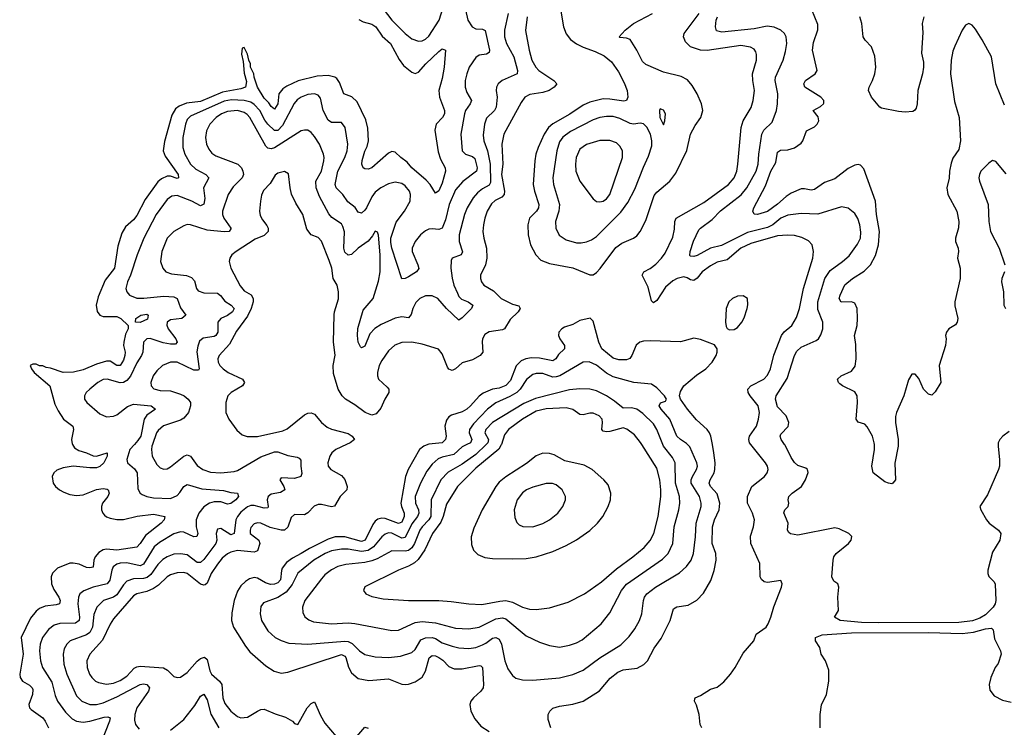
# Model space of a CAD drawing. Header units: inches. Extents: x 1834610 to 2027685, y 642842 to 774116.
# Tile 382 of 632: x 1980892 to 1986761, y 698314 to 702532. Entities that reach past the tile are written whole.
import ezdxf

# ---------------------------------------------------------------- set-up
doc = ezdxf.new("R2010")
doc.units = ezdxf.units.IN
doc.header["$MEASUREMENT"] = 0
doc.layers.add('B9689', color=7, linetype='Continuous')
doc.layers.add('B9780', color=7, linetype='Continuous')

msp = doc.modelspace()

# ---------------------------------------------------------------- linework, layer by layer
at = {"layer": 'B9689', "color": 5}
for points, elevation in [([(1981206.7, 700000), (1981219.1, 699979.1), (1981244.1, 699964.1), (1981290.4, 699950), (1981330, 699931.8), (1981350, 699930.9), (1981412.4, 699950), (1981413.7, 699930), (1981393, 699890), (1981370, 699868.4), (1981350, 699861), (1981310, 699860.2), (1981210, 699871), (1981150, 699861), (1981113.3, 699846.7), (1981094.9, 699830), (1981085.8, 699810), (1981090.2, 699770.2), (1981104.9, 699750), (1981129.3, 699729.3), (1981155.1, 699715.1), (1981190, 699701.8), (1981230, 699695.2), (1981270, 699700.2), (1981350, 699731.8), (1981390, 699737.7), (1981413.8, 699733.8), (1981419.5, 699730), (1981425, 699710), (1981417.5, 699690), (1981384.9, 699650), (1981379.1, 699630), (1981379.7, 699610), (1981386.5, 699590), (1981397.8, 699577.8), (1981408.7, 699568.7), (1981430, 699561.1), (1981470, 699553.4), (1981510, 699552.6), (1981592.6, 699572.6), (1981690, 699584.6), (1981756.3, 699570), (1981753.8, 699550), (1981735.6, 699530), (1981642.6, 699457.4), (1981610, 699408.7), (1981590, 699387.8), (1981470, 699370.7), (1981410, 699375.1), (1981390, 699371), (1981364.2, 699355.8), (1981341.3, 699330), (1981333.2, 699310), (1981330, 699268.6), (1981310, 699264.2), (1981290, 699266.4), (1981245.7, 699285.7), (1981210, 699293.3), (1981190, 699291.5), (1981117.6, 699262.4), (1981087, 699233), (1981078.4, 699210), (1981080.9, 699170), (1981095.8, 699135.8), (1981125.5, 699090), (1981132, 699070), (1981129.1, 699050.9), (1981110, 699043.2), (1981044.2, 699035.8), (1981010, 699021.5), (1980990, 699007), (1980955.5, 698964.5), (1980900.9, 698850), (1980911.6, 698750), (1980891.6, 698630), (1980894.5, 698610), (1980909, 698590), (1980950, 698564.7), (1980966.2, 698550), (1980970, 698539.1), (1980968.4, 698510), (1980946.2, 698450), (1980950.3, 698430), (1980959.3, 698419.3), (1981029, 698370), (1981043.9, 698350), (1981063.6, 698310)], 220), ([(1981575.7, 700000), (1981549, 699970), (1981531.1, 699911.1), (1981534, 699890), (1981575.3, 699855.3), (1981591.5, 699831.5), (1981595.4, 699735.4), (1981610.1, 699710.1), (1981622.1, 699702.1), (1981650.1, 699690.1), (1981690, 699681.9), (1981790, 699678.4), (1981830, 699695.8), (1981846.8, 699713.2), (1981870, 699750.2), (1981890, 699762.3), (1981976.5, 699736.5), (1982106.2, 699726.1), (1982150, 699714.4), (1982190.2, 699710.2), (1982196.2, 699690), (1982180.6, 699670), (1982150, 699648.8), (1982130, 699644.3), (1982090, 699657.8), (1982050, 699659), (1982023.2, 699650), (1981990, 699627.3), (1981960.1, 699590), (1981944, 699550), (1981943.3, 699510), (1981953.2, 699470), (1981947.8, 699452.3), (1981930, 699449.1), (1981870, 699477.6), (1981850, 699479.6), (1981810, 699467.5), (1981724.4, 699415.6), (1981693.1, 699390), (1981630, 699287), (1981610, 699276.6), (1981530, 699293.6), (1981490, 699292), (1981470, 699286.5), (1981448.9, 699270), (1981440.6, 699250), (1981429.7, 699190.3), (1981413.2, 699170), (1981330.1, 699149.9), (1981273.1, 699126.9), (1981250.3, 699110), (1981242.2, 699090), (1981238, 699050), (1981247.6, 698970), (1981245.7, 698950), (1981224.4, 698935.6), (1981130, 698932.5), (1981096.4, 698923.6), (1981062.4, 698897.6), (1981028, 698850), (1981012.8, 698810), (1981009, 698770), (1981015, 698710), (1981028, 698670), (1981082.4, 698582.4), (1981103.5, 698503.5), (1981117.6, 698470), (1981163.8, 698403.8), (1981204.6, 698364.6), (1981231.1, 698351.1), (1981270, 698345.6), (1981310, 698350.1), (1981395.3, 698375.3), (1981416.6, 698376.6), (1981430.2, 698370.2), (1981427.5, 698350), (1981378.6, 698230)], 240), ([(1981683.6, 700000), (1981680.1, 699990), (1981676.4, 699970), (1981681.5, 699930), (1981710, 699880.2), (1981730, 699861.5), (1981750, 699853.6), (1981770, 699854.9), (1981790, 699865.8), (1981870, 699930.9), (1981890, 699938), (1981910, 699930.2), (1981950, 699875.4), (1981983.6, 699850), (1982030, 699835.1), (1982090, 699831.4), (1982170, 699838.5), (1982190, 699844.6), (1982330, 699926.5), (1982410, 699956.6), (1982430, 699957), (1982490, 699934.8), (1982545, 699924.9), (1982558.6, 699918.6), (1982567.3, 699907.3), (1982566.9, 699870), (1982573.8, 699826.2), (1982568, 699810), (1982530, 699798), (1982450, 699801.2), (1982442, 699790), (1982467.2, 699750), (1982472, 699730), (1982446.7, 699713.3), (1982390, 699702.9), (1982372.6, 699690), (1982366.7, 699670), (1982373.8, 699630), (1982370, 699621.6), (1982350, 699619.9), (1982290, 699635.8), (1982270, 699635.6), (1982250, 699627.8), (1982210, 699597.3), (1982189.1, 699570.9), (1982181, 699550), (1982170, 699468.5), (1982150, 699462), (1982090, 699499.8), (1982070, 699495.1), (1982063.7, 699470), (1982066.5, 699430), (1982060.1, 699410), (1981990, 699314.1), (1981970, 699295.6), (1981950, 699296.3), (1981890, 699341.9), (1981850, 699348.8), (1981810, 699345.2), (1981770, 699330.5), (1981745.2, 699314.8), (1981716, 699284), (1981674.4, 699225.6), (1981652.1, 699207.9), (1981630, 699201), (1981570, 699199.9), (1981530, 699184.7), (1981510, 699162.6), (1981470, 699102.9), (1981450, 699090.4), (1981390.5, 699069.5), (1981351.4, 699030), (1981333.8, 698986.2), (1981325.1, 698910), (1981310, 698879.9), (1981290, 698864.8), (1981191.8, 698830), (1981172.2, 698810), (1981157.7, 698782.3), (1981150.1, 698749.9), (1981154.2, 698690), (1981173.4, 698630), (1981230, 698501.3), (1981261.3, 698470), (1981310, 698450.1), (1981350, 698450.1), (1981390, 698460.5), (1981470, 698495.3), (1981610, 698568.6), (1981630, 698572.4), (1981650.4, 698570), (1981666, 698550), (1981659.7, 698530), (1981590.2, 698430), (1981578.5, 698390), (1981576.7, 698356.7), (1981582.6, 698330), (1981603.2, 698303.2)], 260), ([(1982840.6, 700000), (1982777.2, 699970), (1982752.8, 699950), (1982739.7, 699930), (1982729.3, 699890), (1982731.3, 699870), (1982745.5, 699850), (1982810, 699814.2), (1982830, 699790.2), (1982843.9, 699750), (1982842, 699730), (1982802.8, 699690), (1982768.3, 699631.7), (1982750, 699628.6), (1982690, 699642.1), (1982670, 699641.6), (1982647.1, 699632.9), (1982610, 699592.7), (1982590, 699580.6), (1982530, 699582), (1982510, 699564.4), (1982490, 699506.4), (1982471.2, 699488.8), (1982450, 699488.7), (1982385.2, 699505.2), (1982330, 699531), (1982310, 699533.4), (1982290, 699527.9), (1982270, 699505.6), (1982264.8, 699490), (1982266.3, 699470), (1982317.7, 699430), (1982322.6, 699410), (1982310, 699365.4), (1982290, 699358.3), (1982190, 699367.4), (1982150, 699358.2), (1982130, 699347.4), (1982098.7, 699321.3), (1982070, 699287.3), (1982032.9, 699230), (1982010, 699173.7), (1981996.7, 699163.3), (1981990, 699161.1), (1981970, 699166.9), (1981890, 699230.5), (1981870, 699237.5), (1981830, 699235.6), (1981790, 699222.5), (1981770, 699210.5), (1981718.6, 699161.4), (1981690, 699141.1), (1981650, 699123.7), (1981590, 699108.9), (1981570, 699097.1), (1981450, 698961), (1981430.6, 698929.4), (1981385.9, 698834.1), (1981309.2, 698750), (1981292, 698710), (1981293.7, 698670), (1981308.3, 698630), (1981322, 698610), (1981343.1, 698590), (1981360.6, 698580.6), (1981410, 698570.9), (1981450, 698577.2), (1981490, 698593.5), (1981530, 698618.6), (1981574.4, 698665.6), (1981590, 698675), (1981610, 698678.3), (1981749.2, 698669.2), (1981773.7, 698653.7), (1981810, 698616.9), (1981830, 698610.2), (1981850, 698613.4), (1981890, 698641.6), (1981950, 698708), (1981970, 698724.2), (1981992.7, 698732.7), (1982010, 698718.7), (1982025.6, 698650), (1982035.1, 698630), (1982082.6, 698590), (1982097.1, 698570), (1982102.5, 698490), (1982115.5, 698455.5), (1982150, 698410.9), (1982190, 698378.6), (1982210.8, 698370.8), (1982250, 698373.9), (1982310, 698411.1), (1982330, 698420.1), (1982350, 698421.6), (1982414.2, 698394.2), (1982475.3, 698375.3), (1982518.4, 698350), (1982530, 698337.1), (1982550, 698330.6), (1982605.9, 698430), (1982630, 698455.9), (1982650, 698464.9), (1982684.4, 698384.4), (1982710, 698337.8), (1982778.7, 698258.7)], 280), ([(1983325.5, 700000), (1983300.7, 699990), (1983275.3, 699970), (1983208.1, 699850), (1983190.9, 699809.1), (1983164, 699650), (1983166.9, 699630), (1983183.8, 699590), (1983184.2, 699570), (1983170, 699537.6), (1983150, 699528.6), (1983070, 699558.3), (1983050, 699559.9), (1983025.8, 699554.2), (1983010, 699542), (1982997.1, 699522.9), (1982951.7, 699430), (1982930, 699421), (1982830, 699450.3), (1982771.4, 699448.6), (1982730, 699436), (1982619.3, 699380.7), (1982570, 699349.1), (1982517.4, 699322.6), (1982482.9, 699297.1), (1982457.2, 699262.8), (1982451.6, 699248.4), (1982446.8, 699193.2), (1982430, 699174.7), (1982410, 699166.6), (1982386.2, 699166.2), (1982356.1, 699176.1), (1982310, 699202.9), (1982290, 699206.7), (1982261.5, 699198.5), (1982236.8, 699183.2), (1982210, 699157.1), (1982190, 699125.7), (1982170.7, 699070), (1982156.7, 698996.7), (1982155, 698950), (1982167.2, 698910), (1982237.4, 698797.4), (1982264.4, 698764.4), (1982359.6, 698679.6), (1982409.3, 698649.3), (1982450, 698637.2), (1982490, 698642.3), (1982810, 698747.8), (1982830, 698738.5), (1982835.7, 698730), (1982851.7, 698671.6), (1982870, 698638.2), (1982910, 698605.6), (1982973.8, 698593.9), (1983090, 698602.6), (1983170, 698571.7), (1983190, 698568.4), (1983210, 698570.2), (1983250, 698584.8), (1983290, 698613.6), (1983310, 698648.7), (1983332.7, 698727.3), (1983350, 698742.5), (1983370, 698740.1), (1983390, 698730.6), (1983413.4, 698713.4), (1983450, 698675.9), (1983482.6, 698662.6), (1983530, 698663.1), (1983630, 698682.3), (1983640.3, 698680.2), (1983651.5, 698670), (1983657.4, 698570), (1983654.7, 698550), (1983639.7, 698530), (1983596.5, 698490), (1983581.5, 698470), (1983574.9, 698450), (1983580.3, 698410), (1983604.8, 698364.8), (1983641.3, 698321.3), (1983690, 698289)], 320), ([(1983557.7, 700000), (1983530, 699986.7), (1983479, 699941), (1983410, 699923.9), (1983386.3, 699913.7), (1983350, 699883), (1983318.2, 699841.8), (1983280.4, 699770), (1983250.1, 699690), (1983250.5, 699650), (1983268.4, 699610), (1983270.5, 699590), (1983262.2, 699570), (1983230, 699527), (1983190, 699446), (1983170, 699442.3), (1983110, 699471.5), (1983090, 699473), (1983070, 699465.8), (1983050.9, 699450), (1983000.5, 699390), (1982970, 699368.4), (1982930, 699361.7), (1982850, 699375.1), (1982810, 699376.6), (1982750, 699366.2), (1982712.7, 699350), (1982644.6, 699310), (1982550, 699232.1), (1982515.7, 699164.3), (1982479.7, 699120.2), (1982430, 699087.3), (1982344.8, 699055.2), (1982330, 699035.1), (1982326.4, 699013.6), (1982325.4, 698990), (1982332.4, 698950), (1982370.3, 698890), (1982413.7, 698850), (1982450, 698831.8), (1982496.2, 698816.2), (1982608.7, 698808.7), (1982830, 698828.4), (1982850, 698824.8), (1982873.4, 698813.4), (1982917.2, 698770), (1982950, 698748), (1983010, 698734.8), (1983090, 698730.8), (1983162.2, 698737.8), (1983230, 698760.8), (1983250, 698778.6), (1983283.8, 698836.2), (1983310, 698848.2), (1983350, 698850.1), (1983370, 698843.3), (1983410, 698818.4), (1983470, 698797.3), (1983510, 698787.3), (1983570, 698782.8), (1983610, 698790.7), (1983650, 698805.3), (1983670, 698814.7), (1983710, 698844.8), (1983730, 698850.1), (1983750, 698838.5), (1983763.9, 698810), (1983783, 698710), (1983801.8, 698661.9), (1983830, 698623.1), (1983850, 698607.4), (1983890, 698596.9), (1983950, 698594.7), (1984110, 698608.4), (1984190, 698627.8), (1984250, 698653.7), (1984350, 698728.4), (1984474.6, 698805.4), (1984524, 698856), (1984559, 698901), (1984587.2, 698950), (1984599.8, 698990), (1984609.8, 699070), (1984616.5, 699090), (1984630.8, 699110), (1984681.5, 699150), (1984824.6, 699235.4), (1984866.8, 699273.2), (1984895.4, 699310), (1984909.2, 699350.8), (1984920.4, 699450), (1984923.6, 699530), (1984953.4, 699630), (1984954, 699650), (1984943.4, 699690), (1984895.4, 699770), (1984894.4, 699790), (1984901.7, 699810), (1984926.9, 699850), (1984931.6, 699870), (1984929.3, 699890), (1984886.3, 699986.3), (1984872.9, 700000)], 340), ([(1983672.8, 700000), (1983610, 699939.9), (1983530, 699882.7), (1983445.6, 699834.4), (1983403, 699790), (1983344.7, 699670), (1983342.3, 699570), (1983330.9, 699550), (1983290.5, 699510), (1983277, 699490), (1983244.7, 699410), (1983230, 699384.5), (1983210, 699368.4), (1983190, 699363.3), (1983110, 699365.4), (1983021.9, 699318.1), (1982990, 699305.5), (1982950, 699296.9), (1982835, 699285), (1982788.2, 699271.8), (1982750, 699253), (1982710, 699222.8), (1982690, 699199.8), (1982592.3, 699070), (1982578, 699030), (1982578.7, 698998.7), (1982592.2, 698972.2), (1982614.5, 698954.5), (1982643.5, 698943.5), (1982750, 698930.9), (1982850, 698935.9), (1982890, 698932.9), (1983110, 698891.3), (1983150, 698893.6), (1983250, 698939.1), (1983290, 698945.3), (1983370, 698937), (1983490, 698904.4), (1983570, 698901), (1983630, 698911.9), (1983730, 698959.9), (1983770, 698967.3), (1983790, 698960.5), (1983910, 698859), (1983990, 698820.8), (1984050, 698801.5), (1984110, 698791.5), (1984170, 698803.6), (1984210, 698817.7), (1984243.9, 698836.1), (1984358, 698930), (1984410, 698995.8), (1984480.2, 699130), (1984510, 699167.8), (1984723, 699317), (1984757.7, 699350), (1984784.5, 699410), (1984793.4, 699510), (1984821.6, 699610), (1984827.8, 699650), (1984825.6, 699690), (1984802.1, 699770), (1984799.5, 699890), (1984782.9, 699922.9), (1984729.9, 699990), (1984725.9, 700000)], 360), ([(1983763, 700000), (1983762.2, 699997.8), (1983747, 699973), (1983610, 699858.2), (1983501, 699750), (1983435.7, 699644.3), (1983415.7, 699570), (1983402.5, 699537.5), (1983352.9, 699470), (1983307.1, 699372.9), (1983266.5, 699313.5), (1983245.1, 699294.9), (1983210, 699274.9), (1983150.4, 699250), (1982950, 699151.8), (1982940.7, 699130), (1982954.8, 699110), (1982990, 699094.4), (1983059.4, 699079.4), (1983210, 699069.3), (1983390, 699069), (1983464.1, 699064.1), (1983570, 699049.1), (1983646.1, 699046.1), (1983753.2, 699066.8), (1983790, 699069.1), (1983830, 699060.4), (1983890, 699030.9), (1983930, 699017.6), (1983970, 699015.7), (1984050, 699026.6), (1984160.6, 699059.4), (1984259.1, 699110), (1984359.4, 699180.6), (1984450, 699259.4), (1984546.4, 699330), (1984614, 699386), (1984650, 699426.9), (1984671.8, 699470), (1984697.3, 699570), (1984713.7, 699690), (1984714.6, 699730), (1984708.2, 699790), (1984690, 699859.7), (1984600.5, 700000)], 380), ([(1984058, 698310), (1984041.3, 698361.3), (1984041.7, 698390), (1984051.1, 698410), (1984070, 698427.6), (1984110, 698439.7), (1984190, 698451.2), (1984250, 698470.2), (1984347.8, 698532.2), (1984412.6, 698607.4), (1984457.3, 698642.7), (1984490, 698656.4), (1984573.4, 698666.6), (1984612.6, 698687.4), (1984634, 698710), (1984674.7, 698785.3), (1984716.2, 698843.8), (1984769.8, 698950), (1984790, 699019.5), (1984810, 699032.1), (1984877.2, 699042.8), (1984928.9, 699071.1), (1984967.2, 699112.8), (1985011, 699189), (1985032.1, 699247.9), (1985043.2, 699310), (1985041, 699350), (1985020.2, 699410), (1985022.2, 699510), (1985032.7, 699550), (1985061.5, 699610), (1985065.9, 699650), (1985050, 699705.8), (1985010.5, 699750), (1985002.3, 699770), (1985007.9, 699790), (1985031.2, 699830), (1985036.4, 699850), (1985037.4, 699890), (1985029.9, 699949.9), (1985021, 700000)], 320), ([(1984958.2, 698310), (1984947.9, 698330), (1984942, 698390), (1984926, 698446), (1984914.5, 698470), (1984916, 698484), (1984919, 698490), (1984950, 698503.7), (1985010, 698541.1), (1985050, 698553.6), (1985090, 698586), (1985130, 698630.2), (1985157.6, 698670), (1985204.3, 698755.7), (1985268, 698830), (1985283, 698870), (1985341, 698910), (1985353.3, 698930), (1985369.7, 698970), (1985387, 699033), (1985433.3, 699150), (1985437, 699170), (1985429.1, 699189.1), (1985350, 699176.4), (1985330, 699181.1), (1985314.6, 699194.6), (1985306.8, 699210), (1985303.7, 699290), (1985249.5, 699410), (1985247.3, 699452.7), (1985266.2, 699510), (1985271.9, 699550), (1985261, 699590), (1985230.6, 699650), (1985229.9, 699690.1), (1985256.4, 699750), (1985332.4, 699810), (1985347.1, 699830), (1985352.7, 699850), (1985348.6, 699870), (1985337.6, 699890), (1985250.4, 700000)], 280), ([(1986724.7, 700000), (1986724.2, 699990), (1986731.8, 699908.2), (1986732, 699870), (1986727.2, 699850), (1986660.2, 699699.8), (1986616.3, 699630), (1986620.5, 699610), (1986654.9, 699550), (1986671.6, 699531.5), (1986727.3, 699490), (1986740.7, 699470), (1986734.8, 699430), (1986690, 699358), (1986662.8, 699250), (1986662.8, 699230), (1986670, 699212), (1986700.7, 699180.7), (1986707.5, 699167.5), (1986711.6, 699070), (1986707.2, 699050), (1986695.8, 699030), (1986650, 698984.6), (1986615.4, 698964.6), (1986570.7, 698949.3), (1986490, 698939.6), (1986010, 698936.6), (1985910, 698938.8), (1985782, 698950), (1985749.2, 698970), (1985772.3, 699010), (1985769, 699090), (1985775.3, 699150), (1985768, 699170), (1985745.6, 699185.6), (1985734, 699210), (1985740.9, 699310), (1985745.1, 699330), (1985758, 699350), (1985832.3, 699410), (1985849.2, 699430), (1985852, 699452), (1985835.3, 699470), (1985776.8, 699496.8), (1985750, 699502.6), (1985530, 699458.5), (1985487.6, 699467.6), (1985475.8, 699475.8), (1985468.5, 699488.5), (1985471.9, 699530), (1985447.2, 699592.7), (1985452, 699610), (1985472, 699630), (1985476.9, 699650), (1985473.6, 699670), (1985477.6, 699690), (1985497, 699710), (1985552.8, 699750), (1985576.9, 699790), (1985592.1, 699832.1), (1985589, 699850), (1985578, 699858), (1985530, 699875.1), (1985510, 699891.6), (1985490, 699921.6), (1985455, 699995), (1985451.6, 700000)], 260), ([(1986127.8, 700000), (1986127.6, 699990), (1986108.8, 699888.8), (1986112.2, 699790), (1986096, 699770), (1986090, 699766), (1986070, 699769.3), (1986050, 699778), (1985979, 699830), (1985972, 699870), (1985987.8, 699970), (1985986.5, 700000)], 240), ([(1985664, 698310), (1985663.7, 698390), (1985671.9, 698448.1), (1985701.2, 698510), (1985715.3, 698590), (1985714.6, 698654.6), (1985695.3, 698710), (1985669, 698750), (1985661.2, 698790), (1985635.1, 698830), (1985635.1, 698850), (1985675.2, 698864.8), (1985850, 698877.2), (1986310, 698878.9), (1986510, 698873.9), (1986578.5, 698881.5), (1986650, 698901.6), (1986685.5, 698905.5), (1986695.1, 698895.1), (1986702, 698842), (1986738, 698770), (1986742, 698750), (1986725.2, 698694.8), (1986707.3, 698670), (1986680.7, 698610), (1986671, 698570), (1986675.3, 698535.3), (1986701.4, 698501.4), (1986750, 698474.8), (1986803, 698463)], 260), ([(1981790, 698297.4), (1981870, 698360.9), (1981935.8, 698444.2), (1981970, 698500.3), (1981990, 698511.4), (1982010, 698478), (1982031.4, 698391.4), (1982078, 698310)], 260), ([(1982901.1, 698258.9), (1982950, 698314.2), (1982970, 698308.4)], 280)]:
    msp.add_lwpolyline(points, dxfattribs=dict(at, elevation=elevation))
for points, elevation in [([(1984010, 699947.2), (1983970, 699931.3), (1983913.6, 699886.4), (1983790, 699808), (1983750, 699775.4), (1983730.8, 699750), (1983647.8, 699610), (1983598.4, 699501.6), (1983582.2, 699450), (1983584.6, 699404.6), (1983597.8, 699370), (1983623.7, 699343.7), (1983665.3, 699325.3), (1983710, 699319.4), (1983830, 699318.8), (1983910, 699320.9), (1983970, 699329.3), (1984070, 699362.3), (1984150, 699398.5), (1984210, 699431), (1984290, 699487.2), (1984335.6, 699530), (1984367.2, 699570), (1984399.7, 699630), (1984413.5, 699670), (1984416, 699710), (1984399.2, 699759.2), (1984374.3, 699790), (1984305.1, 699850), (1984257, 699877), (1984142.1, 699902.1), (1984077.4, 699937.4), (1984050, 699947)], 420), ([(1984030, 699767.4), (1983950, 699746.4), (1983912.7, 699730), (1983890, 699712.4), (1983856.9, 699670), (1983839, 699610), (1983843.8, 699563.8), (1983854.6, 699534.6), (1983870, 699520.4), (1983890.3, 699510.3), (1983950, 699509), (1984010, 699528.9), (1984050, 699550.3), (1984100.5, 699590), (1984129.6, 699630), (1984146, 699670), (1984146, 699690), (1984125.6, 699730), (1984090, 699758.9), (1984067.2, 699767.3)], 440)]:
    msp.add_lwpolyline(points, close=True, dxfattribs=dict(at, elevation=elevation))
at = {"layer": 'B9780', "color": 5}
for points, elevation in [([(1983031.8, 702630), (1983111, 702530), (1983190, 702449.1), (1983230, 702417.3), (1983270, 702404), (1983290, 702406.7), (1983310, 702416.5), (1983330, 702434.6), (1983393.2, 702530), (1983430, 702648.5)], 240), ([(1984108.8, 702630), (1984133.6, 702490), (1984148.6, 702448.6), (1984174.8, 702414.8), (1984210, 702387.3), (1984250, 702367.5), (1984322.5, 702342.5), (1984376.1, 702316.1), (1984420.6, 702280.6), (1984461.2, 702221.2), (1984496, 702156), (1984513.4, 702110), (1984517.5, 702070), (1984509.4, 702050.6), (1984494, 702046), (1984410, 702059.2), (1984370, 702061), (1984290, 702041.3), (1984250, 702022.9), (1984171.3, 701968.7), (1984069.4, 701910.6), (1984044.8, 701890), (1984019, 701850), (1983982.6, 701770), (1983969.5, 701730), (1983962.6, 701690), (1983952.3, 701550), (1983959.8, 701510), (1983986.9, 701430), (1983985.3, 701410), (1983972.3, 701390), (1983930.2, 701350), (1983920.2, 701310), (1983923.2, 701250), (1983937.7, 701190), (1983969.5, 701129.5), (1983998.5, 701098.5), (1984050, 701078), (1984190, 701053.2), (1984290, 701011.5), (1984310, 701011.7), (1984330, 701024.9), (1984351.8, 701048.2), (1984445.1, 701174.9), (1984480.5, 701199.5), (1984551, 701230), (1984570, 701243.8), (1984590, 701269.1), (1984624.2, 701335.8), (1984674.9, 701485.1), (1984690, 701503.7), (1984767, 701570), (1984803.1, 701616.9), (1984868, 701752), (1984891.2, 701850), (1984918.3, 701901.7), (1984951.4, 701950), (1984963.5, 701990), (1984955.8, 702030), (1984930.7, 702090), (1984900.6, 702140.6), (1984873.1, 702173.1), (1984834.3, 702194.3), (1984730, 702219.9), (1984624.2, 702264.2), (1984603.9, 702283.9), (1984570.8, 702350), (1984530, 702414), (1984510, 702422.8), (1984470, 702425.1), (1984465.6, 702430), (1984501, 702470), (1984550, 702508.9), (1984664.7, 702570)], 320), ([(1983549.4, 702590), (1983563.5, 702530), (1983588.4, 702490), (1983610, 702477.7), (1983650, 702476.5), (1983667.1, 702467.1), (1983692.1, 702350), (1983690, 702337.2), (1983674, 702326), (1983630, 702319.9), (1983610, 702306), (1983571.8, 702250), (1983556.6, 702210), (1983546.3, 702170), (1983546.5, 702130), (1983557.5, 702097.5), (1983585, 702050), (1983577.1, 702030), (1983550, 701990.8), (1983543, 701970), (1983522.1, 701850), (1983529.5, 701750), (1983550, 701731.4), (1983590, 701716.1), (1983603.9, 701703.9), (1983619.5, 701650), (1983614.5, 701630), (1983532.7, 701567.3), (1983490, 701517.2), (1983451.7, 701430), (1983430, 701339.6), (1983410, 701288.7), (1983390, 701281.5), (1983350, 701285.2), (1983330, 701282.5), (1983310, 701273.1), (1983281.5, 701250), (1983248.7, 701210), (1983231.8, 701170), (1983231.9, 701150), (1983266, 701070), (1983270.2, 701049.8), (1983257.1, 701030), (1983210, 700999.1), (1983190, 700988.4), (1983170, 700987), (1983109.4, 701169.4), (1983103.6, 701203.6), (1983104.4, 701230), (1983135.4, 701324.6), (1983186.6, 701390), (1983218.5, 701450), (1983221.3, 701490), (1983215.2, 701510), (1983190, 701542.7), (1983170, 701554.8), (1983130, 701563.1), (1983090, 701553.6), (1983044.9, 701530), (1983010, 701503.8), (1982990, 701475.4), (1982959.2, 701410), (1982950, 701395.8), (1982930, 701379.8), (1982910, 701384.7), (1982892, 701412), (1982847.2, 701447.2), (1982818.8, 701490), (1982778.2, 701530), (1982772.3, 701550), (1982788, 701630), (1982829.9, 701710), (1982844.7, 701750), (1982847.7, 701790), (1982831.3, 701890), (1982810, 701918.5), (1982750, 701918.6), (1982730, 701933.5), (1982701.5, 701990), (1982684.4, 702064.4), (1982670, 702081.8), (1982650, 702089.8), (1982610, 702086.5), (1982570, 702071.1), (1982546.1, 702053.9), (1982527.5, 702032.5), (1982459.1, 701900.9), (1982430, 701872.6), (1982410, 701872.6), (1982370, 701910.3), (1982352.5, 701932.5), (1982322.5, 701990), (1982290, 702027.4), (1982270, 702039.6), (1982230, 702051.2), (1982153.5, 702053.5), (1982110, 702047), (1981910, 701957.8), (1981890, 701937.6), (1981879.6, 701910), (1981863.5, 701830), (1981863.3, 701770), (1981875.9, 701730), (1981910.2, 701670), (1981941.6, 701641.6), (1982000.8, 701610), (1982018.5, 701590), (1981986.9, 701530), (1981994.7, 701465.3), (1981990, 701431.8), (1981970, 701423.2), (1981918, 701450), (1981830, 701484.2), (1981799.1, 701480.9), (1981770, 701460.7), (1981705.8, 701370), (1981631.8, 701230), (1981591.3, 701130), (1981551.5, 701008.5), (1981533.4, 700970), (1981525.2, 700930), (1981530.3, 700910), (1981546.7, 700890), (1981590, 700872.8), (1981632.4, 700872.4), (1981750, 700884.3), (1981810, 700879.5), (1981830.1, 700870.1), (1981850, 700815.2), (1981882.8, 700770), (1981859.1, 700750), (1981790, 700743.7), (1981771.4, 700730), (1981769.5, 700710.5), (1981776.3, 700690), (1981823, 700630), (1981830.9, 700609.1), (1981821.2, 700598.8), (1981790, 700597.5), (1981746.1, 700606.1), (1981670, 700632), (1981648.7, 700630), (1981629.2, 700610), (1981625.7, 700550), (1981617.5, 700530), (1981590, 700487.1), (1981552.1, 700407.9), (1981530, 700380.9), (1981510, 700369.9), (1981490, 700366.7), (1981412.3, 700390), (1981390, 700386.7), (1981358.2, 700370), (1981308.9, 700330), (1981287.2, 700310), (1981277, 700290), (1981278.7, 700270), (1981292, 700250), (1981370, 700182.6), (1981410, 700164.9), (1981450, 700169.1), (1981470, 700176.9), (1981534.2, 700225.8), (1981570, 700239.5), (1981675.5, 700230), (1981700.4, 700210), (1981650, 700174), (1981633.2, 700150), (1981613.8, 700050), (1981596.6, 700023.4), (1981575.7, 700000)], 240), ([(1983802.7, 702570), (1983781.8, 702470), (1983781.6, 702430), (1983792.7, 702390), (1983836.6, 702310), (1983860.1, 702230), (1983856.9, 702210), (1983767, 702170), (1983743.6, 702150), (1983734.7, 702130), (1983732.2, 702110), (1983738.7, 702070), (1983731.3, 702010), (1983721.4, 701990), (1983675, 701945), (1983663.5, 701910), (1983655.3, 701844.7), (1983657.8, 701810), (1983681.3, 701750), (1983696.9, 701670), (1983697.7, 701562.3), (1983690, 701546.6), (1983650, 701524.2), (1983620.9, 701499.1), (1983595.9, 701470), (1983558.9, 701410), (1983543.8, 701370), (1983512, 701250), (1983512, 701210), (1983532.3, 701147.7), (1983523.7, 701130), (1983470.6, 701110), (1983463.5, 701096.5), (1983462.2, 701050), (1983470, 700990.6), (1983480.4, 700950), (1983501, 700901), (1983510, 700881.7), (1983525.5, 700865.5), (1983564.9, 700850), (1983592.7, 700830), (1983585.3, 700810), (1983530, 700754), (1983510, 700740.5), (1983435.4, 700810), (1983385, 700870), (1983350, 700886.7), (1983310, 700885.6), (1983276.5, 700870), (1983253.4, 700846.6), (1983235.4, 700810), (1983225.9, 700774.1), (1983210, 700755.6), (1983170, 700760.8), (1983130, 700753.1), (1983045.6, 700714.4), (1983009.2, 700690.8), (1982979.8, 700660.2), (1982950, 700585.4), (1982930, 700575.6), (1982922.4, 700582.4), (1982909.9, 700609.9), (1982905, 700650), (1982907.7, 700692.3), (1982939.7, 700800.3), (1982998.9, 700870), (1983030, 700973.4), (1983041.1, 701030), (1983040.7, 701130), (1983030, 701248), (1983025.6, 701265.6), (1983010, 701272), (1982995.3, 701244.7), (1982968.4, 701211.6), (1982910, 701169.9), (1982870, 701132.8), (1982850, 701127.5), (1982830, 701145.8), (1982824.5, 701170), (1982827.3, 701267.3), (1982818.7, 701298.7), (1982810, 701314.8), (1982753.1, 701353.1), (1982734.6, 701374.5), (1982678.4, 701478.4), (1982658.1, 701530), (1982657.4, 701570), (1982689.9, 701630.1), (1982705.4, 701690), (1982706.4, 701710), (1982703.7, 701730), (1982678.5, 701790), (1982650, 701836), (1982630, 701860.4), (1982610, 701872.8), (1982590, 701874.6), (1982570, 701869.8), (1982410, 701769.1), (1982390, 701762), (1982370, 701765.9), (1982358.8, 701778.8), (1982262.7, 701950), (1982247.6, 701967.6), (1982230, 701979), (1982190, 701990.3), (1982130, 701984.8), (1982094.5, 701970), (1982063.2, 701950), (1982025, 701910), (1982005, 701870), (1981998.6, 701830), (1982005, 701790), (1982019.4, 701759.4), (1982037.4, 701737.4), (1982060.9, 701720.9), (1982191.3, 701670), (1982213.8, 701650), (1982222.3, 701630), (1982225.4, 701610), (1982217.8, 701590), (1982163.8, 701536.2), (1982133.7, 701490), (1982100.5, 701390), (1982101.1, 701370), (1982109.5, 701350), (1982151.3, 701290), (1982150, 701285.2), (1982140.5, 701270), (1982110, 701266.6), (1982010, 701278), (1981910, 701309.8), (1981890, 701310.8), (1981870, 701303.9), (1981810.9, 701269.1), (1981770.2, 701230), (1981739.3, 701150), (1981731.3, 701090), (1981744.2, 701050), (1981762.4, 701030), (1981796.9, 701016.9), (1981886.8, 701006.8), (1981915.7, 700995.7), (1981934.7, 700974.7), (1981945.4, 700930), (1981956.5, 700916.5), (1981990, 700903.5), (1982070, 700901), (1982088.4, 700888.4), (1982114.7, 700854.7), (1982152.8, 700830), (1982170.2, 700810), (1982159.3, 700790), (1982130, 700768.3), (1982090.2, 700750), (1982073.2, 700730), (1982072.7, 700670), (1982060.2, 700650), (1982050, 700643.8), (1981985.8, 700634.2), (1981964.4, 700615.6), (1981953.1, 700586.9), (1981948.4, 700551.6), (1981961.8, 700450), (1981956.9, 700443.1), (1981930, 700442.3), (1981830, 700489.9), (1981790, 700491.3), (1981742.6, 700470), (1981710, 700439.7), (1981687.1, 700410), (1981673.6, 700370), (1981675.3, 700350), (1981691, 700331), (1981730, 700321.2), (1981790, 700320.1), (1981850, 700300.1), (1981871.4, 700290), (1981896.2, 700270), (1981909.3, 700250), (1981910.1, 700230), (1981898.9, 700190), (1981870, 700157.6), (1981850, 700145.7), (1981749.7, 700110.3), (1981716.4, 700083.6), (1981707.8, 700070), (1981683.6, 700000)], 260), ([(1983917.7, 702550), (1983907.8, 702467.8), (1983929, 702350), (1983945, 702290), (1983968.3, 702250), (1983987.4, 702230), (1984074.9, 702170), (1984092.9, 702150), (1984077.3, 702130), (1984047.2, 702110), (1984010, 702098.8), (1983933.7, 702086.3), (1983903.2, 702070), (1983880.7, 702039.3), (1983777.2, 701850), (1983766.6, 701790), (1983770.9, 701670), (1983763.9, 701610), (1983781.4, 701510), (1983780.7, 701490), (1983766.3, 701473.7), (1983725.2, 701454.8), (1983704.7, 701435.3), (1983678.9, 701390), (1983664.8, 701350), (1983655.9, 701310), (1983653.1, 701270), (1983658.3, 701230), (1983675, 701170), (1983676.8, 701110), (1983668.4, 701071.6), (1983639.1, 701010), (1983638.5, 700990), (1983644.4, 700970), (1983657.8, 700950), (1983716, 700916), (1983761.8, 700870), (1983830, 700837), (1983867.3, 700827.3), (1983875, 700810), (1983863.9, 700790), (1983815, 700745), (1983782.6, 700690), (1983770, 700682.7), (1983690, 700671.9), (1983664.8, 700655.2), (1983651, 700630), (1983648.7, 700611.3), (1983653.2, 700550), (1983636.5, 700530), (1983590, 700504.5), (1983530, 700485.9), (1983490, 700449.9), (1983470, 700441.3), (1983450, 700449.1), (1983441.6, 700461.6), (1983410, 700540.9), (1983388.6, 700568.6), (1983290, 700598.2), (1983230, 700610.6), (1983170, 700607.8), (1983127.8, 700592.2), (1983090, 700558.3), (1983050, 700501.1), (1983033.7, 700470), (1983023.7, 700430), (1983023.7, 700410), (1983030, 700388.9), (1983082.2, 700342.2), (1983091.7, 700330), (1983093.1, 700310), (1983067.9, 700270), (1983044.2, 700215.8), (1983016.7, 700183.3), (1982990, 700174.8), (1982951.2, 700190), (1982890, 700235.9), (1982834.7, 700270), (1982814.8, 700290), (1982789.8, 700330), (1982762.4, 700422.4), (1982760.7, 700470), (1982772.5, 700532.5), (1982762.5, 700610), (1982767.3, 700772.7), (1982768.4, 700790), (1982791.5, 700868.5), (1982793, 700910), (1982784.2, 700950), (1982761.3, 700990), (1982752.3, 701050), (1982737.4, 701097.4), (1982690, 701211.8), (1982670, 701233.4), (1982629.5, 701249.5), (1982602.7, 701282.7), (1982578.8, 701370), (1982538.1, 701438.1), (1982512.2, 701492.2), (1982503.4, 701530), (1982494, 701614), (1982470, 701627.3), (1982430, 701616.4), (1982414, 701606), (1982384.3, 701555.7), (1982345.7, 701514.3), (1982333.9, 701486.1), (1982326.5, 701450), (1982322, 701390), (1982325.1, 701365.1), (1982339, 701339), (1982365.9, 701305.9), (1982372.9, 701290), (1982372, 701270), (1982350, 701245.4), (1982295.9, 701224.1), (1982182, 701150), (1982156.4, 701130), (1982144.4, 701110), (1982141.3, 701090), (1982150.3, 701050), (1982205.3, 700945.3), (1982230, 700915.4), (1982271.5, 700891.5), (1982283.1, 700870), (1982284.3, 700850), (1982271.8, 700810), (1982250, 700764.4), (1982184.5, 700675.5), (1982142.7, 700597.3), (1982081.3, 700530), (1982072.2, 700510), (1982074, 700490), (1982084.6, 700470), (1982104.3, 700450), (1982134.7, 700430), (1982220.3, 700390), (1982232.3, 700370), (1982220.3, 700350), (1982153, 700310), (1982133, 700290), (1982120.4, 700250), (1982121.3, 700190), (1982138.4, 700150), (1982185.4, 700085.4), (1982217.3, 700057.3), (1982247.4, 700047.4), (1982310, 700047.6), (1982459.4, 700080.6), (1982486.8, 700093.2), (1982590, 700176.1), (1982610, 700186.9), (1982630, 700189.1), (1982650, 700180.3), (1982690.2, 700130), (1982724, 700104), (1982751.4, 700091.4), (1982850, 700066.2), (1982874.4, 700050), (1982887.4, 700030), (1982861.7, 700010), (1982840.6, 700000)], 280), ([(1985250.4, 700000), (1985242.5, 700010), (1985238.5, 700030), (1985242.6, 700050), (1985283.4, 700110), (1985296.3, 700150), (1985301, 700190), (1985293.1, 700230), (1985246.7, 700290), (1985234.5, 700310), (1985231.4, 700330), (1985250.9, 700350), (1985327, 700390), (1985350, 700413.2), (1985367.7, 700450), (1985387.2, 700532.8), (1985433.3, 700650), (1985448.7, 700671.3), (1985495.4, 700710), (1985523, 700757), (1985539.7, 700810), (1985563.4, 700930), (1985619.8, 701110), (1985624.5, 701150), (1985615.4, 701190), (1985593.9, 701213.9), (1985554.6, 701234.6), (1985510, 701245.2), (1985468.6, 701248.6), (1985410, 701243.4), (1985250, 701197.9), (1985190, 701169.9), (1985110, 701101.2), (1985050, 701086), (1985010, 701065.4), (1984960.6, 701030), (1984930, 700991.6), (1984910, 700977.8), (1984890, 700981.5), (1984870, 700994), (1984850, 700999), (1984810.3, 700990), (1984784.9, 700975.1), (1984742.2, 700937.8), (1984690, 700858.2), (1984670, 700845.3), (1984657.2, 700857.2), (1984637.6, 700937.6), (1984601.8, 701010), (1984612.1, 701030), (1984650.6, 701049.4), (1984684.5, 701075.5), (1984717.6, 701110), (1984739.2, 701140.8), (1984784.4, 701235.6), (1984796, 701284), (1984797.3, 701330), (1984805.7, 701350), (1984970, 701443.3), (1985117.4, 701550), (1985150, 701589.1), (1985166.6, 701630), (1985173.6, 701670), (1985192.2, 701890), (1985203.7, 701930), (1985251.4, 702008.6), (1985264.9, 702050), (1985271.1, 702110), (1985261.5, 702170), (1985261.1, 702210), (1985283.7, 702290), (1985284.9, 702324.9), (1985280.4, 702340.4), (1985270, 702356), (1985248.5, 702368.5), (1985190, 702378.7), (1984990, 702349.2), (1984950, 702350.8), (1984890.9, 702370.9), (1984861.1, 702401.1), (1984848.1, 702430), (1984852.7, 702450), (1984942.2, 702570)], 280), ([(1985451.6, 700000), (1985431.1, 700030), (1985425.4, 700050), (1985430, 700060.7), (1985472.2, 700107.8), (1985475.8, 700130), (1985460.3, 700170), (1985410, 700225.1), (1985396.4, 700270), (1985402, 700290), (1985467.2, 700392.8), (1985510.5, 700530), (1985523.9, 700556.1), (1985550, 700580.2), (1985640.6, 700619.4), (1985653.5, 700630), (1985667.4, 700652.6), (1985678.5, 700690), (1985679.8, 700730), (1985650, 700805.1), (1985648.9, 700850), (1985692.3, 700990), (1985723.5, 701036.5), (1985797.2, 701090), (1985836, 701124), (1985886.5, 701193.5), (1985903.4, 701230), (1985906.3, 701266.3), (1985899.9, 701310), (1985887.2, 701347.2), (1985870, 701376.3), (1985830, 701408.4), (1985790, 701416.8), (1985650, 701373), (1985550, 701377), (1985470, 701366.2), (1985430, 701349.4), (1985380.8, 701310), (1985350, 701293.8), (1985230, 701264.5), (1985074.5, 701185.5), (1985010, 701169.5), (1984930, 701126.4), (1984910, 701119.8), (1984890, 701121.6), (1984886.3, 701126.3), (1984887.6, 701150), (1984908.4, 701211.6), (1984941, 701279), (1984949.8, 701290), (1985019, 701341), (1985070, 701393.5), (1985192.1, 701487.9), (1985225.8, 701530), (1985282.4, 701630), (1985294.6, 701670), (1985297.5, 701730), (1985316.4, 701850), (1985327.1, 701872.9), (1985378.1, 701921.9), (1985403.7, 701990), (1985409.8, 702030), (1985411.3, 702090), (1985395.8, 702170), (1985396.3, 702190), (1985442.3, 702290), (1985457.5, 702342.5), (1985464.1, 702390), (1985460.2, 702430), (1985450.6, 702450), (1985429.8, 702470), (1985390, 702488.2), (1985347.4, 702492.6), (1985270, 702477.9), (1985078.2, 702458.2), (1985046.5, 702466.5), (1985038.8, 702490), (1985043, 702530), (1985051.7, 702550)], 260), ([(1985986.5, 700000), (1985986, 700010), (1985974.7, 700050), (1985944.2, 700104.2), (1985930, 700120.9), (1985890, 700132.3), (1985877.6, 700150), (1985886.2, 700250), (1985884, 700290), (1985870, 700314.7), (1985797.2, 700350), (1985781.7, 700361.7), (1985772.7, 700370), (1985766, 700390), (1985788.7, 700410), (1985850, 700437.4), (1985872.8, 700467.2), (1985877.8, 700510), (1985875.5, 700595.6), (1985868.7, 700650), (1985884.1, 700710), (1985886.5, 700750), (1985883.8, 700810), (1985870, 700842.4), (1985850, 700850.9), (1985788.4, 700848.4), (1985777.2, 700870), (1985782.2, 700890), (1985810, 700951.3), (1985856.8, 700990), (1985926.4, 701033.6), (1985963.2, 701070), (1985993.5, 701126.5), (1986010.4, 701190), (1986016.4, 701270), (1985998.4, 701370), (1985992.7, 701450), (1985923.1, 701643.1), (1985904.6, 701664.6), (1985890, 701668.4), (1985870, 701664.5), (1985830, 701645.7), (1985750, 701584.1), (1985690, 701562.2), (1985630, 701519.3), (1985610, 701516.8), (1985570, 701524.8), (1985550, 701523.4), (1985490, 701497.4), (1985461, 701479), (1985410, 701431.6), (1985350, 701388.7), (1985290, 701371.5), (1985270, 701372.3), (1985262.2, 701390), (1985268.2, 701410), (1985338.1, 701541.9), (1985370, 701629.2), (1985400.1, 701679.9), (1985410, 701741.6), (1985426.3, 701753.6), (1985470, 701757.3), (1985510, 701768), (1985550, 701796.5), (1985560.8, 701810), (1985582.4, 701870), (1985630, 701893.1), (1985645.7, 701910), (1985655, 701930), (1985652.4, 701952.4), (1985622.7, 701990), (1985665.4, 702014.6), (1985684.2, 702030), (1985684.9, 702035.1), (1985685.4, 702050), (1985668.2, 702070), (1985571.5, 702130), (1985565.7, 702150), (1985576.9, 702170), (1985634, 702210), (1985646, 702230), (1985618.2, 702350), (1985624, 702396), (1985649, 702471), (1985650, 702504), (1985613.4, 702590)], 240), ([(1986282, 702550), (1986272.4, 702510), (1986275.6, 702455.6), (1986267.1, 702332.9), (1986278.9, 702278.9), (1986280.3, 702250), (1986274.3, 702210), (1986246.3, 702110), (1986242.6, 702030), (1986235.6, 702004.4), (1986226, 701990), (1986215, 701984.9), (1986170, 701980.5), (1986130, 701984.3), (1986030, 702005.7), (1986019.6, 702010), (1985969.8, 702069.8), (1985951.3, 702110), (1985954.7, 702130), (1985975.8, 702170), (1985989.7, 702210), (1985994.7, 702250), (1985990, 702315.3), (1985969.6, 702370), (1985932, 702410), (1985919.6, 702430), (1985911, 702510), (1985899.7, 702550)], 220), ([(1982914.1, 702534.1), (1982939.5, 702519.5), (1982990, 702505), (1983013.8, 702490), (1983053.2, 702433.2), (1983102, 702390), (1983153.9, 702293.9), (1983178.9, 702258.9), (1983230, 702218.6), (1983250, 702212.2), (1983270, 702218.5), (1983313.5, 702270), (1983390, 702342.3), (1983410, 702358.4), (1983430, 702351), (1983421.8, 702250), (1983410, 702181.2), (1983390.2, 702110), (1983394.7, 702070), (1983424, 701990), (1983423.6, 701970), (1983411.7, 701950), (1983373.4, 701910), (1983365.5, 701874.5), (1983385.4, 701745.4), (1983400.6, 701700.6), (1983428.1, 701648.1), (1983429.2, 701630), (1983410, 701557), (1983390, 701512.3), (1983370, 701499), (1983338, 701550), (1983315.6, 701575.6), (1983230, 701649.1), (1983202.3, 701682.3), (1983164.5, 701710), (1983130, 701743.1), (1983110, 701747.3), (1983090, 701736.4), (1982990, 701649.8), (1982970, 701641.7), (1982950, 701643), (1982939.5, 701650), (1982931.1, 701670), (1982933.4, 701693.4), (1982950, 701748.4), (1982963.6, 701776.4), (1982970.7, 701810), (1982966.5, 701886.5), (1982955.6, 701935.6), (1982903.3, 702043.3), (1982871.4, 702071.4), (1982823.7, 702090), (1982797.5, 702157.4), (1982781.4, 702181.4), (1982770, 702189.8), (1982730, 702199.8), (1982664, 702196), (1982551.6, 702168.4), (1982484.5, 702135.5), (1982460.1, 702119.9), (1982436.1, 702090), (1982430.7, 702030), (1982410, 701998.7), (1982390, 702014.7), (1982376.4, 702036.4), (1982350, 702063.5), (1982309, 702130), (1982288.7, 702190), (1982288, 702210), (1982268, 702250), (1982268, 702270), (1982258, 702290), (1982250, 702326), (1982230, 702366), (1982218, 702362), (1982214, 702326), (1982223.5, 702283.5), (1982230, 702214), (1982243.8, 702163.8), (1982238.4, 702130), (1982210, 702119.9), (1982100.1, 702099.9), (1981970, 702043.8), (1981885.2, 702034.8), (1981842.5, 702017.5), (1981820, 702000), (1981797.9, 701962.1), (1981754.3, 701805.7), (1981746.8, 701750), (1981758.4, 701718.4), (1981835.4, 701610), (1981839.3, 701590), (1981830, 701586.2), (1981790, 701599.1), (1981770, 701599.7), (1981736.7, 701583.3), (1981714.6, 701565.4), (1981638.8, 701461.2), (1981590, 701364.4), (1981570, 701338.7), (1981521.8, 701298.2), (1981500.8, 701259.2), (1981477.3, 701182.7), (1981457.3, 701050), (1981401.5, 700978.5), (1981359.6, 700880.4), (1981346.8, 700830), (1981352.9, 700792.9), (1981370, 700771.4), (1981390, 700762.8), (1981470, 700762.4), (1981494.4, 700750), (1981538.8, 700710), (1981538, 700690), (1981522.6, 700657.4), (1981511.5, 700610), (1981511.2, 700590), (1981521, 700550), (1981518.3, 700530), (1981510, 700502.4), (1981490.2, 700470), (1981470, 700471.2), (1981430, 700495.6), (1981410, 700496.3), (1981350, 700479.3), (1981270, 700444.2), (1981211.5, 700431.5), (1981150, 700429.2), (1981074.6, 700454.6), (1981050, 700458), (1981030, 700468.7), (1981008.9, 700468.9), (1980990, 700478), (1980970, 700478), (1980954, 700470), (1980962, 700450), (1980978, 700430), (1981070.4, 700350.4), (1981100.6, 700240.6), (1981120.2, 700200.2), (1981152.4, 700150), (1981207.8, 700110), (1981211.6, 700090), (1981200.9, 700030), (1981204.2, 700004.2), (1981206.7, 700000)], 220), ([(1986763.3, 702023.3), (1986710.7, 702150), (1986684.7, 702310), (1986630, 702412.4), (1986590, 702474.7), (1986570, 702499.7), (1986550, 702509.6), (1986530, 702498.7), (1986510, 702469.6), (1986466.3, 702373.7), (1986455.4, 702344.6), (1986444.1, 702290), (1986440.4, 702210), (1986463.5, 702043.5), (1986491.5, 701950), (1986500.7, 701810), (1986490, 701758), (1986454.1, 701705.9), (1986443.9, 701676.1), (1986434.8, 701630), (1986433.2, 701586.8), (1986418.9, 701530), (1986425, 701490), (1986477.9, 701390), (1986490.1, 701330), (1986488.2, 701291.8), (1986470.3, 701230.3), (1986470.2, 701210.2), (1986486.5, 701170), (1986489, 701150), (1986483.2, 701110), (1986497.8, 701050), (1986499.1, 700990), (1986465.4, 700850), (1986466.4, 700826.4), (1986484.9, 700750), (1986480.7, 700730), (1986470, 700714), (1986431.3, 700690), (1986416, 700670), (1986411, 700650), (1986414, 700630), (1986410.6, 700590), (1986373.4, 700470), (1986382, 700370), (1986350, 700314), (1986330, 700294), (1986310, 700299), (1986279.3, 700330), (1986252.7, 700392.7), (1986230, 700419.3), (1986210, 700419.3), (1986190, 700385.2), (1986162.6, 700290), (1986119.3, 700190), (1986113.3, 700166.7), (1986111.8, 700130), (1986128.4, 700030), (1986127.8, 700000)], 240), ([(1986772.4, 701612.4), (1986710, 701687.1), (1986690, 701692.4), (1986670, 701677.3), (1986621.7, 701630), (1986612.8, 701610), (1986609.1, 701590), (1986612.6, 701570), (1986665, 701430), (1986668.9, 701330), (1986679.8, 701270), (1986730, 701170.4), (1986765.3, 701070)], 260), ([(1986763.1, 701030), (1986746.4, 700990), (1986743.7, 700970), (1986757.4, 700910), (1986758.9, 700830), (1986768.8, 700810)], 260), ([(1985021, 700000), (1985012.1, 700050), (1985004.4, 700070), (1984990.7, 700090), (1984927.2, 700147.2), (1984872.7, 700210), (1984830, 700269.9), (1984824.6, 700290), (1984830, 700315.8), (1984849.9, 700350.1), (1984927.3, 700412.7), (1984982, 700450), (1985020.5, 700490), (1985043.6, 700530), (1985049.5, 700550), (1985049.3, 700570), (1985034.2, 700594.2), (1984950, 700626.3), (1984910, 700632.8), (1984830, 700611.1), (1984650, 700618), (1984610, 700615.2), (1984588.5, 700610), (1984567.5, 700592.5), (1984541.7, 700530), (1984528.3, 700511.7), (1984510, 700505.4), (1984463.6, 700503.6), (1984430, 700514.7), (1984362.4, 700570), (1984344.6, 700610), (1984310, 700735.1), (1984293.2, 700753.2), (1984230, 700738.5), (1984190, 700714.5), (1984140, 700700), (1984123.7, 700690), (1984106, 700670), (1984104.4, 700650), (1984112.4, 700630), (1984140.2, 700590), (1984140.2, 700570), (1984104.4, 700535.6), (1984088.2, 700510), (1984070, 700498.3), (1983990, 700514.3), (1983943.1, 700516.9), (1983908.6, 700511.4), (1983881.3, 700498.7), (1983851.9, 700468.1), (1983818.2, 700381.8), (1983790, 700351.9), (1983750, 700335.8), (1983710, 700330.4), (1983654, 700306), (1983631.2, 700288.8), (1983579.8, 700230), (1983556.3, 700210), (1983530, 700194.8), (1983465.4, 700174.6), (1983450, 700165), (1983435.2, 700144.8), (1983426.9, 700110), (1983434.7, 700050), (1983429.2, 700030), (1983410.2, 700010), (1983330, 700001.8), (1983325.5, 700000)], 320), ([(1984872.9, 700000), (1984866.5, 700006.5), (1984830, 700029.9), (1984809.3, 700049.3), (1984767.2, 700150), (1984715, 700210), (1984703.2, 700230), (1984710.9, 700249.1), (1984742.5, 700257.5), (1984747.1, 700270), (1984735, 700290), (1984690, 700337.7), (1984658.8, 700358.8), (1984551.8, 700370), (1984430, 700403), (1984390, 700424.9), (1984330, 700473.7), (1984286.7, 700493.3), (1984250, 700489.8), (1984111.2, 700408.8), (1984090, 700402.3), (1984070, 700401.8), (1984010, 700423.8), (1983970, 700423.8), (1983950, 700417), (1983912.7, 700387.3), (1983875.5, 700330), (1983855.5, 700310), (1983814.4, 700285.6), (1983730, 700247.6), (1983680.1, 700210), (1983597.4, 700122.6), (1983572.9, 700090), (1983570.6, 700070), (1983586.6, 700030), (1983578.6, 700010), (1983557.7, 700000)], 340), ([(1984725.9, 700000), (1984689.9, 700090), (1984670, 700123.5), (1984605.5, 700185.5), (1984570, 700210.7), (1984538.8, 700218.8), (1984490, 700215.7), (1984438, 700258), (1984390, 700289.1), (1984330, 700320.4), (1984290.6, 700330.6), (1984231.7, 700331.7), (1984170, 700325), (1983966.2, 700273.8), (1983896.7, 700243.3), (1983709.6, 700130), (1983669.6, 700090), (1983664.8, 700070), (1983685.5, 700030), (1983683.3, 700010), (1983672.8, 700000)], 360), ([(1984600.5, 700000), (1984592.5, 700012.5), (1984556.7, 700056.7), (1984511.4, 700091.4), (1984490, 700099), (1984410, 700077.9), (1984390, 700076), (1984370, 700080.3), (1984361, 700090), (1984365.8, 700130), (1984363.4, 700150), (1984346, 700170), (1984310, 700186), (1984290, 700187.3), (1984250, 700175.7), (1984230, 700178.6), (1984188.7, 700208.7), (1984150, 700218.2), (1984030, 700213.3), (1983970, 700198.6), (1983890, 700150.9), (1983806.5, 700090), (1983782.3, 700057.7), (1983763, 700000)], 380), ([(1986790, 700076.9), (1986752.7, 700050), (1986734, 700030), (1986725.3, 700010), (1986724.7, 700000)], 260)]:
    msp.add_lwpolyline(points, dxfattribs=dict(at, elevation=elevation))
for points, elevation in [([(1984390, 701955.9), (1984350, 701949.9), (1984310, 701935.2), (1984174.8, 701865.2), (1984130, 701832), (1984110, 701804.8), (1984093.3, 701750), (1984070.1, 701590), (1984074.1, 701550), (1984108.8, 701430), (1984105.9, 701390), (1984086.3, 701330), (1984088.6, 701288.6), (1984108.1, 701248.1), (1984150, 701219.2), (1984210, 701202.9), (1984238.3, 701201.7), (1984270, 701207.3), (1984300, 701220), (1984330, 701239.7), (1984474.6, 701385.4), (1984517.1, 701442.9), (1984558.6, 701521.4), (1984610, 701652.9), (1984640.9, 701719.1), (1984659.1, 701781), (1984660.2, 701810), (1984651.7, 701850), (1984630.5, 701890.5), (1984610, 701910.8), (1984590, 701915.9), (1984550.8, 701909.2), (1984530, 701912.5), (1984470, 701942.4), (1984430, 701955)], 340), ([(1984710, 702001.2), (1984704.9, 701990), (1984707.8, 701950), (1984730, 701906), (1984738.4, 701930), (1984740.7, 701970), (1984730, 701992.7)], 340), ([(1984410, 701812.8), (1984350, 701812.2), (1984270, 701788.8), (1984230, 701759.7), (1984209.4, 701710), (1984205.4, 701670), (1984207.6, 701630), (1984230.1, 701570.1), (1984310, 701464.9), (1984330, 701448.2), (1984350, 701446.7), (1984370, 701450.4), (1984390, 701464.4), (1984410, 701490.7), (1984485.7, 701710), (1984484.4, 701750), (1984470, 701778.7), (1984450, 701797.3)], 360), ([(1985205.1, 700885.1), (1985170, 700883.9), (1985140.3, 700870), (1985119.6, 700850), (1985102.4, 700810), (1985098.4, 700730), (1985104.1, 700704.1), (1985110, 700691.3), (1985124, 700684), (1985150, 700685.5), (1985170, 700698), (1985196.9, 700730), (1985210, 700754.8), (1985228.2, 700810), (1985233.3, 700833.3), (1985229.6, 700869.6)], 320), ([(1981610, 700727.2), (1981582.7, 700730), (1981584.2, 700750), (1981614, 700770), (1981650, 700776), (1981658.5, 700770), (1981653.6, 700746.4)], 220)]:
    msp.add_lwpolyline(points, close=True, dxfattribs=dict(at, elevation=elevation))

doc.saveas('drawing.dxf')
